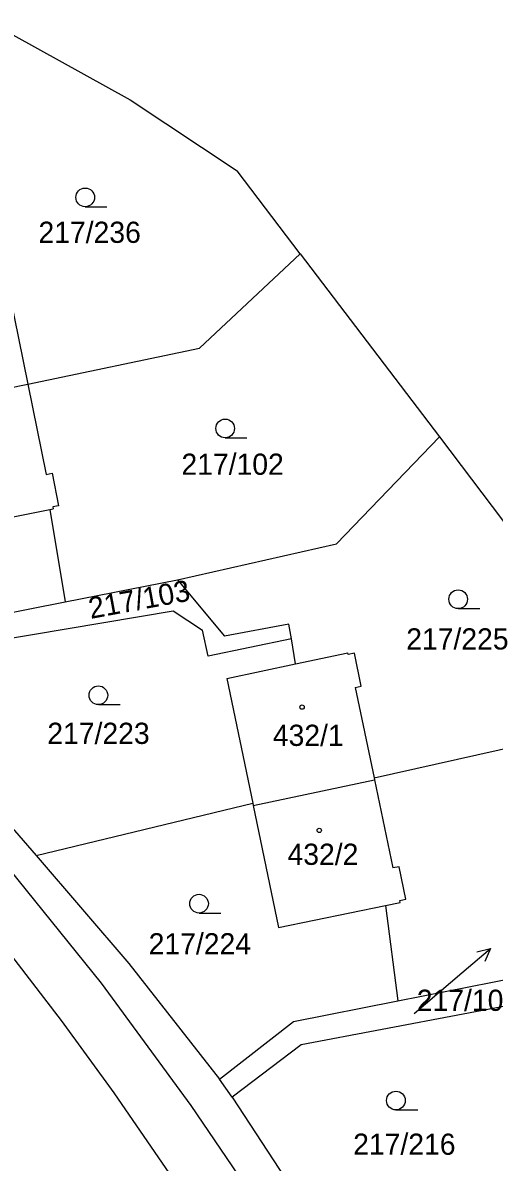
# Model space of a CAD drawing. Extents: x -735249 to -729401, y -1124843 to -1121828.
# Drawn here: x -733114.8 to -733077, y -1123276.2 to -1123184.8 of the extents above; entities that cross this region are included whole.
import ezdxf

# ---------------------------------------------------------------- set-up
doc = ezdxf.new("R2010")
doc.units = 0
for name, color, linetype in [('Vrstva 1', 7, 'Continuous'), ('Vrstva 16', 7, 'Continuous'), ('Vrstva 18', 7, 'Continuous'), ('Vrstva 19', 7, 'Continuous'), ('Vrstva 25', 7, 'Continuous')]:
    doc.layers.add(name, color=color, linetype=linetype)

msp = doc.modelspace()

# ---------------------------------------------------------------- linework, layer by layer
at = {"layer": 'Vrstva 1'}
for points in [[(-733117.39, -1123184.82), (-733106.2, -1123190.99)], [(-733106.2, -1123190.99), (-733097.6, -1123196.69)], [(-733092.55, -1123203.34), (-733097.6, -1123196.69)], [(-733100.64, -1123210.91), (-733092.55, -1123203.34)], [(-733092.55, -1123203.34), (-733081.37, -1123218.03)], [(-733115.89, -1123206.55), (-733114.42, -1123213.81)], [(-733114.42, -1123213.81), (-733100.64, -1123210.91)], [(-733124.18, -1123215.79), (-733114.42, -1123213.81)], [(-733114.42, -1123213.81), (-733112.95, -1123221.05)], [(-733089.64, -1123226.6), (-733081.37, -1123218.03)], [(-733081.37, -1123218.03), (-733075.38, -1123225.91)], [(-733112.95, -1123221.05), (-733112.46, -1123220.95)], [(-733112.46, -1123220.95), (-733111.94, -1123223.56)], [(-733122.15, -1123225.75), (-733112.64, -1123223.85)], [(-733112.64, -1123223.85), (-733112.39, -1123223.8)], [(-733112.64, -1123223.85), (-733111.42, -1123231.25)], [(-733111.94, -1123223.56), (-733112.42, -1123223.65)], [(-733112.42, -1123223.65), (-733112.39, -1123223.8)], [(-733102.4, -1123229.48), (-733089.64, -1123226.6)], [(-733111.42, -1123231.25), (-733102.4, -1123229.48)], [(-733102.4, -1123229.48), (-733098.63, -1123234.01)], [(-733119.95, -1123232.93), (-733111.42, -1123231.25)], [(-733119.8, -1123234.85), (-733102.75, -1123231.97)], [(-733102.75, -1123231.97), (-733100.4, -1123233.53)], [(-733099.93, -1123235.61), (-733100.4, -1123233.53)], [(-733093.45, -1123233.04), (-733098.63, -1123234.01)], [(-733093.25, -1123234.22), (-733093.45, -1123233.04)], [(-733093.25, -1123234.22), (-733099.93, -1123235.61)], [(-733092.92, -1123236.24), (-733093.25, -1123234.22)], [(-733092.92, -1123236.24), (-733088.71, -1123235.35)], [(-733088.68, -1123235.49), (-733088.71, -1123235.35)], [(-733088.18, -1123235.38), (-733088.68, -1123235.49)], [(-733087.65, -1123238.02), (-733088.18, -1123235.38)], [(-733098.43, -1123237.41), (-733092.92, -1123236.24)], [(-733098.43, -1123237.41), (-733096.36, -1123247.4)], [(-733088.13, -1123238.12), (-733087.65, -1123238.02)], [(-733088.13, -1123238.12), (-733086.61, -1123245.38)], [(-733124.07, -1123239.73), (-733113.74, -1123251.6)], [(-733086.61, -1123245.38), (-733064.97, -1123240.52)], [(-733086.61, -1123245.38), (-733086.58, -1123245.54)], [(-733096.32, -1123247.59), (-733086.58, -1123245.54)], [(-733086.58, -1123245.54), (-733085.1, -1123252.6)], [(-733113.74, -1123251.6), (-733096.36, -1123247.4)], [(-733096.36, -1123247.4), (-733096.32, -1123247.59)], [(-733096.32, -1123247.59), (-733094.29, -1123257.38)], [(-733113.74, -1123251.6), (-733106.3, -1123260.27)], [(-733108.51, -1123261.84), (-733115.85, -1123252.72)], [(-733084.61, -1123252.5), (-733085.1, -1123252.6)], [(-733084.06, -1123255.1), (-733084.61, -1123252.5)], [(-733118.95, -1123255.49), (-733111.74, -1123264.83)], [(-733085.69, -1123255.61), (-733084.52, -1123255.37)], [(-733084.55, -1123255.2), (-733084.06, -1123255.1)], [(-733084.52, -1123255.37), (-733084.55, -1123255.2)], [(-733094.29, -1123257.38), (-733085.69, -1123255.61)], [(-733085.69, -1123255.61), (-733084.71, -1123263.26)], [(-733106.3, -1123260.27), (-733099.02, -1123269.53)], [(-733101.3, -1123271.65), (-733108.51, -1123261.84)], [(-733084.71, -1123263.26), (-733073.31, -1123261)], [(-733093.09, -1123264.92), (-733084.71, -1123263.26)], [(-733072.95, -1123263.08), (-733092.47, -1123266.77)], [(-733111.74, -1123264.83), (-733107.52, -1123270.63)], [(-733099.02, -1123269.53), (-733093.09, -1123264.92)], [(-733092.47, -1123266.77), (-733098.01, -1123270.97)], [(-733098.01, -1123270.97), (-733099.02, -1123269.53)], [(-733107.52, -1123270.63), (-733096.52, -1123286.62)], [(-733098.01, -1123270.97), (-733089.03, -1123284.67)], [(-733091.31, -1123286.33), (-733101.3, -1123271.65)]]:
    msp.add_lwpolyline(points, dxfattribs=at)
at = {"layer": 'Vrstva 16'}
msp.add_lwpolyline([(-733083.38, -1123264.26), (-733079.56, -1123261.01)], dxfattribs=at)
at = {"layer": 'Vrstva 25'}
for points in [[(-733109.81, -1123199.57), (-733108.06, -1123199.57)], [(-733098.57, -1123218.1), (-733096.82, -1123218.1)], [(-733079.86, -1123231.8), (-733078.11, -1123231.8)], [(-733108.75, -1123239.5), (-733107, -1123239.5)], [(-733100.67, -1123256.21), (-733098.92, -1123256.21)], [(-733079.56, -1123261.01), (-733077.276, -1123259.066)], [(-733078.361, -1123259.333), (-733077.276, -1123259.066), (-733077.713, -1123260.095)], [(-733084.86, -1123272), (-733083.11, -1123272)]]:
    msp.add_lwpolyline(points, dxfattribs=at)
for centre, radius in [((-733109.81, -1123198.82), 0.75), ((-733098.57, -1123217.35), 0.75), ((-733079.86, -1123231.05), 0.75), ((-733108.75, -1123238.75), 0.75), ((-733092.39, -1123239.7), 0.175), ((-733091.01, -1123249.59), 0.175), ((-733100.67, -1123255.46), 0.75), ((-733084.86, -1123271.25), 0.75)]:
    msp.add_circle(centre, radius, dxfattribs=at)

# ---------------------------------------------------------------- texts
at = {"layer": 'Vrstva 18'}
for s, p in [('217/236', (-733113.56, -1123202.47)), ('217/102', (-733102.08, -1123221.07)), ('217/225', (-733084.03, -1123235.08)), ('217/223', (-733112.85, -1123242.65)), ('217/224', (-733104.71, -1123259.53)), ('217/105', (-733083.18, -1123264.06)), ('217/216', (-733088.29, -1123275.6))]:
    msp.add_text(s, height=1.7, dxfattribs=at).set_placement(p)
msp.add_text('217/103', height=1.7, rotation=10.40008, dxfattribs=at).set_placement((-733109.37, -1123232.628))
at = {"layer": 'Vrstva 19'}
for s, p in [('432/1', (-733094.74, -1123242.81)), ('432/2', (-733093.56, -1123252.35))]:
    msp.add_text(s, height=1.7, dxfattribs=at).set_placement(p)

doc.saveas('drawing.dxf')
